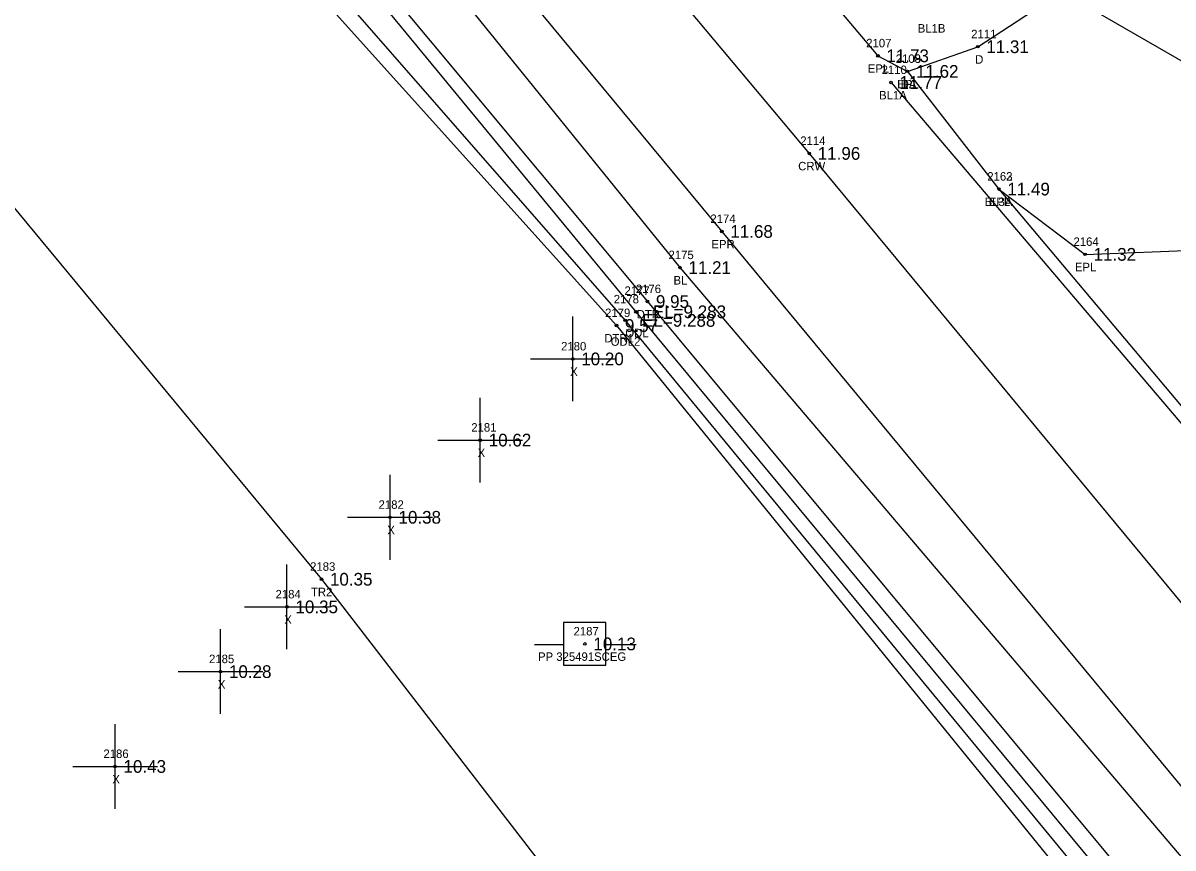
# Model space of a CAD drawing. Extents: x 2042211 to 2045853, y 303080 to 309569.
# Drawn here: x 2044230.8 to 2044366.6, y 304797.6 to 304894.9 of the extents above; entities that cross this region are included whole.
import ezdxf

# ---------------------------------------------------------------- set-up
doc = ezdxf.new("R2010")
doc.units = 0
for name, color, linetype in [('BR_500YR_SCOUR', 7, 'Continuous'), ('RD_DTM_BkLn1', 7, 'Continuous'), ('RD_DTM_BkLn_txCode', 7, 'Continuous'), ('RD_EX_Driveway', 7, 'Continuous'), ('RD_EX_Driveway_txCode', 7, 'Continuous'), ('RD_EX_H2O', 7, 'Continuous'), ('RD_EX_H2O_txCode', 7, 'Continuous'), ('RD_EX_Misc', 7, 'Continuous'), ('RD_EX_Misc_txCode', 7, 'Continuous'), ('RD_EX_Road', 7, 'Continuous'), ('RD_EX_Road_txCode', 7, 'Continuous'), ('RD_EX_TX_Driveway_ELEV', 7, 'Continuous'), ('RD_EX_TX_H2O_ELEV', 7, 'Continuous'), ('RD_EX_TX_Misc_ELEV', 7, 'Continuous'), ('RD_EX_TX_Road_ELEV', 7, 'Continuous'), ('RD_EX_TX_VEG_ELEV', 7, 'Continuous'), ('RD_EX_UT_txCode', 7, 'Continuous'), ('RD_EX_VEG_txCode', 7, 'Continuous'), ('RD_HC_Survey_ELEV', 7, 'Continuous'), ('RD_HC_Survey_txCode', 7, 'Continuous'), ('RD_SMD_Locator', 7, 'Continuous')]:
    doc.layers.add(name, color=color, linetype=linetype)

msp = doc.modelspace()

# ---------------------------------------------------------------- linework, layer by layer
at = {"layer": 'BR_500YR_SCOUR'}
for p, q in [((2044346.71, 304902.5), (2044402.48, 304870.21)), ((2044299.64, 304824.15), (2044294.64, 304824.15)), ((2044294.64, 304824.15), (2044294.64, 304819.15)), ((2044299.64, 304819.15), (2044299.64, 304824.15)), ((2044291.21, 304821.58), (2044294.68, 304821.58)), ((2044299.57, 304821.58), (2044303.21, 304821.58)), ((2044294.64, 304819.15), (2044299.64, 304819.15))]:
    msp.add_line(p, q, dxfattribs=at)
msp.add_lwpolyline([(2043442.97, 305737.07), (2043459.87, 305757.29), (2043500.33, 305735.55), (2043510.29, 305716.16), (2043558.94, 305666.15), (2043625.65, 305592.92), (2043688.91, 305518.94), (2043753.11, 305437.19), (2043818.03, 305364.7), (2043877.83, 305282.82), (2043938.63, 305211.62), (2044011.48, 305138.99), (2044075.86, 305057.44), (2044138.75, 304984.38), (2044203.27, 304905.13), (2044266.06, 304829.27), (2044328.58, 304748.23), (2044394.11, 304672.51), (2044456.79, 304595.02), (2044489.64, 304560.38)], dxfattribs=at)
for centre in [(2044266.06, 304829.27), (2044297.15, 304821.64)]:
    msp.add_circle(centre, 0.15, dxfattribs=at)
at = {"layer": 'RD_DTM_BkLn1'}
for p, q in [((2044333.28, 304887.89), (2044394.1, 304816.38)), ((2044346.01, 304875.31), (2044393.77, 304818.44))]:
    msp.add_line(p, q, dxfattribs=at)
for points in [[(2043528.91, 305830.2), (2043556.35, 305797.19), (2043619.96, 305720.85), (2043684.02, 305644.21), (2043747.98, 305567.9), (2043812.35, 305491.13), (2043876, 305414.64), (2043940.22, 305337.83), (2044003.86, 305261.82), (2044067.88, 305184.94), (2044131, 305108.73), (2044195.62, 305032.03), (2044259.59, 304955.88), (2044323.63, 304879.52), (2044387.48, 304802.4), (2044451.92, 304725.21), (2044515.94, 304648.42), (2044581.15, 304571.52), (2044645.01, 304495.17), (2044708.42, 304418.52), (2044772.84, 304341.13)], [(2043798.36, 305479.17), (2043862.32, 305402.71), (2043926.37, 305326.69), (2043989.74, 305249.79), (2043988.33, 305246.75), (2043991.19, 305243.51), (2043994.75, 305243.65), (2044053.09, 305173.37), (2044116.28, 305094.9), (2044180.2, 305019.52), (2044245.63, 304943.51), (2044308.37, 304866.05), (2044373.1, 304789.96), (2044438.35, 304712.62), (2044501.57, 304636.05), (2044528.47, 304600.32), (2044565.87, 304558.85), (2044630.47, 304482.97), (2044694.06, 304405.2), (2044697.06, 304397.81), (2044701.81, 304392.08), (2044707.96, 304388.87), (2044759.04, 304329.78)]]:
    msp.add_lwpolyline(points, dxfattribs=at)
at = {"layer": 'RD_EX_Driveway'}
msp.add_lwpolyline([(2044335.22, 304889.2), (2044343.52, 304892.11), (2044352.93, 304898.26), (2044359.81, 304909.65), (2044361.39, 304912.61), (2044359.86, 304997.48)], dxfattribs=at)
at = {"layer": 'RD_EX_H2O'}
for points in [[(2044112.24, 305091.58), (2044175.46, 305015.53), (2044240.61, 304938.74), (2044304.53, 304862.04), (2044368.54, 304785.1), (2044433.36, 304707.39), (2044496.86, 304631.9), (2044519.88, 304601.32), (2044518.57, 304598.19)], [(2044111.06, 305090.52), (2044173.91, 305014.56), (2044239.84, 304937.67), (2044303.17, 304860.83), (2044366.77, 304784.1), (2044432.41, 304706.69), (2044494.93, 304630.14), (2044518.25, 304599.32)], [(2044110.63, 305089.46), (2044172, 305013.36), (2044236.2, 304934.93), (2044301.9, 304859.82), (2044365.31, 304782.82), (2044429.99, 304704.43), (2044493.57, 304629.27), (2044517.33, 304598.48)], [(2044110.02, 305088.49), (2044170.14, 305011.86), (2044233.99, 304933.5), (2044300.88, 304859.21), (2044363.92, 304781.65), (2044428.82, 304703.43), (2044492.29, 304628.07), (2044516.49, 304597.96), (2044518.57, 304598.19)]]:
    msp.add_lwpolyline(points, dxfattribs=at)
at = {"layer": 'RD_EX_Misc'}
for p, q in [((2044295.72, 304850.27), (2044295.72, 304860.27)), ((2044290.72, 304855.27), (2044300.72, 304855.27)), ((2044284.8, 304840.69), (2044284.8, 304850.69)), ((2044279.8, 304845.69), (2044289.8, 304845.69)), ((2044274.15, 304831.58), (2044274.15, 304841.58)), ((2044269.15, 304836.58), (2044279.15, 304836.58)), ((2044261.99, 304821.01), (2044261.99, 304831.01)), ((2044256.99, 304826.01), (2044266.99, 304826.01)), ((2044254.14, 304813.37), (2044254.14, 304823.37)), ((2044249.14, 304818.37), (2044259.14, 304818.37)), ((2044241.7, 304802.18), (2044241.7, 304812.18)), ((2044236.7, 304807.18), (2044246.7, 304807.18))]:
    msp.add_line(p, q, dxfattribs=at)
at = {"layer": 'RD_EX_Road'}
for points in [[(2043522.11, 305820), (2043547.67, 305789.85), (2043610.72, 305713.32), (2043674.95, 305636.32), (2043738.18, 305559.62), (2043802.42, 305482.71), (2043865.72, 305405.84), (2043929.53, 305328.85), (2043994.13, 305253.28), (2044057.4, 305176.5), (2044121.27, 305100.2), (2044185.29, 305023.54), (2044249.56, 304947.28), (2044313.31, 304870.31), (2044377.09, 304793.29), (2044442, 304716.26), (2044505.92, 304639.55), (2044570.44, 304562.35), (2044634.61, 304485.93), (2044698.46, 304409.27), (2044762.46, 304332.37)], [(2044013.41, 305270.34), (2044077.97, 305194.15), (2044141.4, 305117.67), (2044205.92, 305040.83), (2044269.54, 304964.65), (2044331.73, 304891.04), (2044335.22, 304889.2), (2044346.01, 304875.31), (2044356.18, 304867.61), (2044370.01, 304868.14), (2044386.83, 304866.36), (2044389.44, 304849.53), (2044390.71, 304830.73), (2044393.77, 304818.44), (2044395.5, 304814.18), (2044398.16, 304811.09), (2044461.8, 304734.03), (2044526.04, 304657.6), (2044591.28, 304580.23), (2044655.29, 304503.62), (2044718.26, 304427.32), (2044783.13, 304349.86)]]:
    msp.add_lwpolyline(points, dxfattribs=at)
at = {"layer": 'RD_SMD_Locator'}
for centre in [(2044343.52, 304892.11), (2044331.73, 304891.04), (2044335.22, 304889.2), (2044335.22, 304889.2), (2044333.28, 304887.89), (2044323.63, 304879.52), (2044346.01, 304875.31), (2044346.01, 304875.31), (2044313.31, 304870.31), (2044356.18, 304867.61), (2044308.37, 304866.05), (2044304.53, 304862.04), (2044303.17, 304860.83), (2044300.88, 304859.21), (2044301.9, 304859.82), (2044295.72, 304855.27), (2044284.8, 304845.69), (2044274.15, 304836.58), (2044261.99, 304826.01), (2044254.14, 304818.37), (2044241.7, 304807.18)]:
    msp.add_circle(centre, 0.15, dxfattribs=at)

# ---------------------------------------------------------------- texts
at = {"layer": 'RD_DTM_BkLn_txCode'}
for s, p in [('BL1B', (2044336.43, 304893.78)), ('2110', (2044332.17, 304888.89)), ('BL1A', (2044331.87, 304885.89)), ('2163', (2044344.64, 304876.31)), ('BL3A', (2044344.32, 304873.31)), ('2175', (2044307.02, 304867.05)), ('BL', (2044307.61, 304864.05))]:
    msp.add_text(s, height=1, dxfattribs=at).set_placement(p)
at = {"layer": 'RD_EX_Driveway_txCode'}
for s, p in [('2111', (2044342.74, 304893.11)), ('2109', (2044333.83, 304890.2)), ('D', (2044343.21, 304890.11)), ('DA', (2044334.42, 304887.2))]:
    msp.add_text(s, height=1, dxfattribs=at).set_placement(p)
at = {"layer": 'RD_EX_H2O_txCode'}
for s, p in [('2177', (2044301.82, 304862.83)), ('2176', (2044303.16, 304863.04)), ('2178', (2044300.55, 304861.82)), ('2179', (2044299.53, 304860.21)), ('DTR', (2044303.26, 304860.04)), ('DTR1', (2044299.44, 304857.21)), ('ODL', (2044301.92, 304857.83)), ('ODL2', (2044300.2, 304856.82))]:
    msp.add_text(s, height=1, dxfattribs=at).set_placement(p)
at = {"layer": 'RD_EX_Misc_txCode'}
for s, p in [('2180', (2044294.34, 304856.27)), ('X', (2044295.41, 304853.27)), ('2181', (2044283.74, 304846.69)), ('X', (2044284.49, 304843.69)), ('2182', (2044272.8, 304837.58)), ('X', (2044273.83, 304834.58)), ('2184', (2044260.64, 304827.01)), ('X', (2044261.67, 304824.01)), ('2185', (2044252.79, 304819.37)), ('X', (2044253.83, 304816.37)), ('2186', (2044240.33, 304808.18)), ('X', (2044241.38, 304805.18))]:
    msp.add_text(s, height=1, dxfattribs=at).set_placement(p)
at = {"layer": 'RD_EX_Road_txCode'}
for s, p in [('2107', (2044330.35, 304892.04)), ('2108', (2044333.83, 304890.2)), ('EPL', (2044330.53, 304889.04)), ('EPL', (2044334.01, 304887.2)), ('2162', (2044344.64, 304876.31)), ('EPL', (2044344.81, 304873.31)), ('2174', (2044311.96, 304871.31)), ('EPR', (2044312.08, 304868.31)), ('2164', (2044354.81, 304868.61)), ('EPL', (2044354.98, 304865.61))]:
    msp.add_text(s, height=1, dxfattribs=at).set_placement(p)
at = {"layer": 'RD_EX_TX_Driveway_ELEV'}
for s, p in [('11.31', (2044344.52, 304891.36)), ('11.62', (2044336.22, 304888.45))]:
    msp.add_text(s, height=1.5, dxfattribs=at).set_placement(p)
at = {"layer": 'RD_EX_TX_H2O_ELEV'}
for s, p in [('9.95', (2044305.53, 304861.29)), ('EL=9.283', (2044305.17, 304860.08)), ('9.57', (2044301.88, 304858.46)), ('EL=9.288', (2044303.9, 304859.07))]:
    msp.add_text(s, height=1.5, dxfattribs=at).set_placement(p)
at = {"layer": 'RD_EX_TX_Misc_ELEV'}
for s, p in [('11.77', (2044334.28, 304887.14)), ('11.49', (2044347.01, 304874.56)), ('11.21', (2044309.37, 304865.3)), ('10.20', (2044296.72, 304854.52)), ('10.62', (2044285.8, 304844.94)), ('10.38', (2044275.15, 304835.83)), ('10.35', (2044262.99, 304825.26)), ('10.28', (2044255.14, 304817.62)), ('10.43', (2044242.7, 304806.43))]:
    msp.add_text(s, height=1.5, dxfattribs=at).set_placement(p)
at = {"layer": 'RD_EX_TX_Road_ELEV'}
for s, p in [('11.73', (2044332.73, 304890.29)), ('11.62', (2044336.22, 304888.45)), ('11.49', (2044347.01, 304874.56)), ('11.68', (2044314.31, 304869.56)), ('11.32', (2044357.18, 304866.86))]:
    msp.add_text(s, height=1.5, dxfattribs=at).set_placement(p)
at = {"layer": 'RD_EX_TX_VEG_ELEV'}
msp.add_text('10.35', height=1.5, dxfattribs=at).set_placement((2044267.06, 304828.52))
at = {"layer": 'RD_EX_UT_txCode'}
for s, p in [('2187', (2044295.81, 304822.64)), ('PP 325491SCEG', (2044291.62, 304819.64))]:
    msp.add_text(s, height=1, dxfattribs=at).set_placement(p)
at = {"layer": 'RD_EX_VEG_txCode'}
for s, p in [('2183', (2044264.72, 304830.27)), ('TR2', (2044264.82, 304827.27))]:
    msp.add_text(s, height=1, dxfattribs=at).set_placement(p)
at = {"layer": 'RD_HC_Survey_ELEV'}
for s, p in [('11.96', (2044324.63, 304878.77)), ('10.13', (2044298.15, 304820.89))]:
    msp.add_text(s, height=1.5, dxfattribs=at).set_placement(p)
at = {"layer": 'RD_HC_Survey_txCode'}
for s, p in [('2114', (2044322.57, 304880.52)), ('CRW', (2044322.32, 304877.52))]:
    msp.add_text(s, height=1, dxfattribs=at).set_placement(p)

doc.saveas('drawing.dxf')
